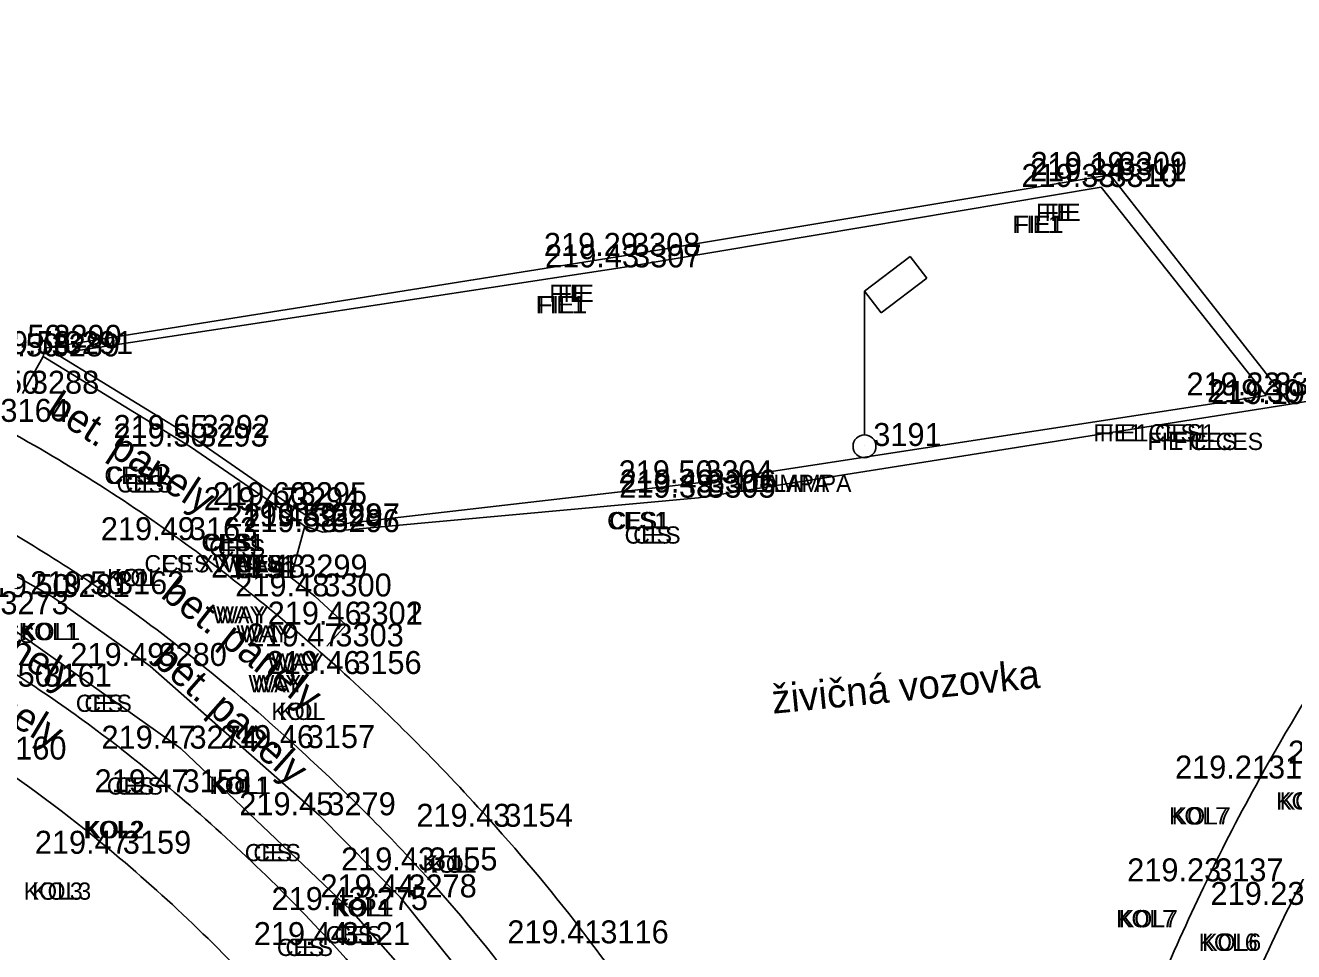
# Model space of a CAD drawing. Extents: x -471047 to -470889, y -1102859 to -1102000.
# Drawn here: x -470937.81 to -470915.74, y -1102016.59 to -1102000.47 of the extents above; entities that cross this region are included whole.
import ezdxf

# ---------------------------------------------------------------- set-up
doc = ezdxf.new("R2010")
doc.units = 0
for name, color, linetype in [('Vrstva 1', 7, 'Continuous'), ('Vrstva 22', 7, 'Continuous'), ('Vrstva 23', 7, 'Continuous'), ('Vrstva 34', 7, 'Continuous'), ('Vrstva 35', 7, 'Continuous'), ('Vrstva 36', 7, 'Continuous'), ('Vrstva 38', 7, 'Continuous'), ('Vrstva 7', 7, 'Continuous'), ('Vrstva 8', 7, 'Continuous')]:
    doc.layers.add(name, color=color, linetype=linetype)

msp = doc.modelspace()

# ---------------------------------------------------------------- linework, layer by layer
at = {"layer": 'Vrstva 1'}
for points in [[(-470924.855, -1102053.304), (-470925.006, -1102047.44), (-470924.123, -1102041.506), (-470922.637, -1102034.36), (-470921.774, -1102030.337), (-470920.687, -1102025.449), (-470919.997, -1102022.703), (-470918.77, -1102018.928), (-470917.254, -1102015.371), (-470916.33, -1102013.583), (-470913.099, -1102008.664), (-470909.896, -1102004.881), (-470905.226, -1102000.466)], [(-470923.521, -1102053.19), (-470923.515, -1102047.615), (-470923.001, -1102043.415), (-470922.299, -1102039.934), (-470921.125, -1102034.455), (-470919.397, -1102026.547), (-470918.535, -1102023.012), (-470917.347, -1102019.378), (-470915.798, -1102015.782), (-470914.449, -1102013.323), (-470911.548, -1102009.097), (-470908.56, -1102005.632), (-470904.267, -1102001.603)], [(-470921.666, -1102053.966), (-470921.608, -1102047.528), (-470921.293, -1102044.721), (-470920.743, -1102041.873), (-470917.58, -1102027.088), (-470916.659, -1102023.359), (-470915.53, -1102020.079), (-470913.952, -1102016.506), (-470912.424, -1102013.741), (-470909.859, -1102010.048), (-470907.058, -1102006.954), (-470903.015, -1102003.355)], [(-470920.134, -1102054.704), (-470920.162, -1102048.671), (-470919.807, -1102044.881), (-470919.4, -1102042.641), (-470916.141, -1102027.446), (-470915.176, -1102023.614), (-470914.148, -1102020.628), (-470912.596, -1102017.149), (-470911.091, -1102014.432), (-470908.431, -1102010.663), (-470905.799, -1102007.808), (-470902.122, -1102004.556)], [(-471040.344, -1102858.385), (-471031.676, -1102846.187), (-471026.357, -1102838.629), (-471023.212, -1102833.975), (-471019.21, -1102827.465), (-471016.861, -1102823.272), (-471013.099, -1102815.912), (-471010.824, -1102810.955), (-471007.329, -1102802.292), (-471005.34, -1102796.515), (-471002.842, -1102787.838), (-471001.3, -1102780.997), (-471000.19, -1102774.713), (-470999.247, -1102768.204), (-470998.794, -1102764.784), (-470997.199, -1102751.812), (-470994.899, -1102732.807), (-470992.551, -1102713.262), (-470990.326, -1102694.887), (-470988.122, -1102676.57), (-470985.812, -1102657.305), (-470983.537, -1102638.407), (-470981.386, -1102620.622), (-470979.843, -1102608.014), (-470976.377, -1102579.253), (-470972.945, -1102550.69), (-470970.475, -1102530.206), (-470967.905, -1102508.801), (-470965.053, -1102485.131), (-470962.734, -1102465.9), (-470960.173, -1102444.812), (-470957.795, -1102425.103), (-470954.965, -1102401.839), (-470953.834, -1102392.574), (-470952.33, -1102379.985), (-470950.744, -1102366.853), (-470948.978, -1102352.106), (-470947.037, -1102335.844), (-470944.949, -1102318.462), (-470944.013, -1102310.745), (-470942.39, -1102297.267), (-470939.519, -1102273.45), (-470937.593, -1102257.43), (-470936.064, -1102244.81), (-470934.114, -1102228.634), (-470931.621, -1102207.856), (-470929.536, -1102190.857), (-470926.572, -1102166.31), (-470924.91, -1102152.663), (-470923.413, -1102140.333), (-470921.923, -1102127.669), (-470921.155, -1102120.084), (-470920.446, -1102109.574), (-470919.912, -1102099.137), (-470919.63, -1102088.981), (-470919.523, -1102081.193), (-470919.563, -1102070.395), (-470919.714, -1102064.236), (-470920.134, -1102054.704), (-470920.462, -1102047.615), (-470920.599, -1102044.52), (-470920.743, -1102041.873), (-470921.125, -1102034.455), (-470921.774, -1102030.337), (-470922.418, -1102027.787), (-470923.734, -1102023.93), (-470924.872, -1102021.434), (-470926.752, -1102018.182), (-470927.953, -1102016.45), (-470929.616, -1102014.424), (-470932.252, -1102011.756), (-470935.111, -1102009.425), (-470938.391, -1102007.371), (-470942.651, -1102005.401)], [(-471041.328, -1102857.18), (-471032.144, -1102844.242), (-471027.583, -1102837.763), (-471024.388, -1102833.028), (-471020.451, -1102826.6), (-471018.089, -1102822.378), (-471014.542, -1102815.445), (-471012.233, -1102810.418), (-471009.247, -1102803.108), (-471006.795, -1102796.098), (-471004.315, -1102787.532), (-471002.782, -1102780.723), (-471001.674, -1102774.458), (-471000.75, -1102768.095), (-471000.28, -1102764.601), (-470998.692, -1102751.741), (-470996.378, -1102732.635), (-470994.028, -1102713.058), (-470991.808, -1102694.749), (-470989.616, -1102676.447), (-470987.284, -1102657.013), (-470985.031, -1102638.272), (-470982.87, -1102620.431), (-470981.334, -1102607.933), (-470977.881, -1102579.263), (-470974.429, -1102550.492), (-470971.964, -1102530.054), (-470969.391, -1102508.607), (-470966.54, -1102484.984), (-470964.231, -1102465.853), (-470961.679, -1102444.752), (-470959.304, -1102425.078), (-470956.455, -1102401.634), (-470955.339, -1102392.489), (-470953.812, -1102379.71), (-470952.249, -1102366.808), (-470950.479, -1102352.023), (-470948.536, -1102335.868), (-470946.426, -1102318.233), (-470945.493, -1102310.531), (-470943.864, -1102297.013), (-470940.984, -1102273.071), (-470939.078, -1102257.195), (-470937.559, -1102244.684), (-470935.592, -1102228.353), (-470933.101, -1102207.653), (-470931.011, -1102190.57), (-470928.046, -1102166.021), (-470926.409, -1102152.578), (-470924.898, -1102140.121), (-470923.427, -1102127.544), (-470922.647, -1102119.826), (-470921.919, -1102109.229), (-470921.42, -1102099.134), (-470921.127, -1102089.016), (-470921.023, -1102081.453), (-470921.061, -1102070.468), (-470921.209, -1102064.314), (-470921.666, -1102053.966), (-470922.156, -1102043.345), (-470922.299, -1102039.934), (-470922.637, -1102034.36), (-470923.091, -1102031.241), (-470923.847, -1102028.247), (-470925.083, -1102024.594), (-470926.222, -1102022.086), (-470928.04, -1102018.943), (-470929.138, -1102017.357), (-470930.929, -1102015.175), (-470933.062, -1102013.049), (-470936.379, -1102010.368), (-470939.169, -1102008.662), (-470942.899, -1102006.906), (-470945.661, -1102005.908)], [(-471043.557, -1102855.955), (-471035.129, -1102844.026), (-471029.872, -1102836.499), (-471026.577, -1102831.578), (-471022.675, -1102825.415), (-471020.123, -1102821.053), (-471016.667, -1102814.59), (-471014.208, -1102809.45), (-471011.177, -1102802.451), (-471008.55, -1102795.333), (-471006.082, -1102787.209), (-471004.464, -1102780.376), (-471003.265, -1102774.167), (-471002.327, -1102767.948), (-471001.636, -1102762.527), (-471000.297, -1102751.605), (-470997.959, -1102732.524), (-470995.602, -1102712.802), (-470993.412, -1102694.623), (-470991.21, -1102676.17), (-470988.891, -1102656.857), (-470986.625, -1102638.083), (-470984.455, -1102620.195), (-470982.936, -1102607.733), (-470979.497, -1102579.223), (-470976.023, -1102550.279), (-470973.554, -1102529.822), (-470970.991, -1102508.497), (-470968.146, -1102484.787), (-470965.835, -1102465.72), (-470963.284, -1102444.529), (-470960.91, -1102424.942), (-470958.043, -1102401.343), (-470956.946, -1102392.356), (-470955.396, -1102379.408), (-470953.851, -1102366.636), (-470952.049, -1102351.733), (-470950.124, -1102335.611), (-470948.034, -1102318.083), (-470947.094, -1102310.328), (-470945.421, -1102296.51), (-470942.58, -1102272.848), (-470940.675, -1102256.948), (-470939.176, -1102244.526), (-470937.187, -1102228.174), (-470934.708, -1102207.467), (-470932.621, -1102190.433), (-470929.634, -1102165.778), (-470928.004, -1102152.415), (-470926.45, -1102139.595), (-470925.003, -1102127.418), (-470924.249, -1102119.695), (-470923.515, -1102109.093), (-470923.018, -1102099.069), (-470922.711, -1102088.911), (-470922.643, -1102081.356), (-470922.797, -1102070.414), (-470923.018, -1102064.454), (-470923.52, -1102053.203), (-470923.823, -1102047.529), (-470924.123, -1102041.506), (-470924.462, -1102037.486), (-470924.934, -1102031.904), (-470925.664, -1102028.672), (-470926.771, -1102025.506), (-470927.959, -1102022.914), (-470929.674, -1102020.028), (-470930.76, -1102018.498), (-470932.447, -1102016.478), (-470935.215, -1102013.816), (-470937.644, -1102011.98), (-470940.381, -1102010.371), (-470943.968, -1102008.669), (-470947.145, -1102007.524), (-470950.874, -1102006.74)], [(-471044.756, -1102855.056), (-471036.376, -1102843.177), (-471031.167, -1102835.741), (-471027.859, -1102830.8), (-471023.934, -1102824.593), (-471021.43, -1102820.312), (-471018.011, -1102813.91), (-471015.536, -1102808.75), (-471012.578, -1102801.897), (-471009.95, -1102794.77), (-471007.561, -1102786.914), (-471005.936, -1102780.074), (-471004.727, -1102773.818), (-471003.828, -1102767.827), (-471003.121, -1102762.345), (-471001.787, -1102751.467), (-470999.446, -1102732.348), (-470997.073, -1102712.539), (-470994.902, -1102694.521), (-470992.696, -1102676.023), (-470990.376, -1102656.68), (-470988.131, -1102638.071), (-470985.947, -1102620.018), (-470984.417, -1102607.512), (-470980.993, -1102579.08), (-470977.514, -1102550.137), (-470975.048, -1102529.649), (-470972.488, -1102508.37), (-470969.618, -1102484.508), (-470967.34, -1102465.669), (-470964.767, -1102444.39), (-470962.402, -1102424.781), (-470959.534, -1102401.193), (-470958.432, -1102392.151), (-470956.883, -1102379.208), (-470955.335, -1102366.424), (-470953.535, -1102351.506), (-470951.606, -1102335.399), (-470949.519, -1102317.94), (-470948.575, -1102310.159), (-470946.889, -1102296.144), (-470944.056, -1102272.618), (-470942.139, -1102256.659), (-470940.657, -1102244.341), (-470938.638, -1102227.749), (-470936.19, -1102207.298), (-470934.102, -1102190.255), (-470931.124, -1102165.639), (-470929.492, -1102152.254), (-470927.915, -1102139.252), (-470926.46, -1102127.103), (-470925.74, -1102119.604), (-470925.012, -1102108.913), (-470924.523, -1102099.054), (-470924.217, -1102088.866), (-470924.148, -1102081.334), (-470924.301, -1102070.391), (-470924.518, -1102064.43), (-470924.97, -1102054.435), (-470925.588, -1102041.569), (-470925.963, -1102035.313), (-470926.405, -1102032.225), (-470927.078, -1102029.198), (-470928.123, -1102026.148), (-470929.318, -1102023.558), (-470930.84, -1102020.97), (-470931.868, -1102019.515), (-470933.443, -1102017.605), (-470936.26, -1102014.885), (-470938.429, -1102013.255), (-470941.213, -1102011.639), (-470944.847, -1102009.927), (-470947.723, -1102008.912), (-470951.444, -1102008.161), (-470954.511, -1102007.931), (-470957.895, -1102008.041)]]:
    msp.add_spline(points, degree=3, dxfattribs=at)
at = {"layer": 'Vrstva 23'}
for p, q in [((-470922.409, -1102004.49), (-470923.204, -1102005.095)), ((-470922.119, -1102004.868), (-470922.409, -1102004.49)), ((-470922.916, -1102005.472), (-470922.119, -1102004.868)), ((-470923.204, -1102005.095), (-470923.204, -1102007.595)), ((-470923.204, -1102005.095), (-470922.916, -1102005.472))]:
    msp.add_line(p, q, dxfattribs=at)
msp.add_circle((-470923.204, -1102007.795), 0.2, dxfattribs=at)
at = {"layer": 'Vrstva 34'}
for p, q in [((-470918.94, -1102003.18), (-470918.94, -1102003.18)), ((-470918.93, -1102003.07), (-470918.93, -1102003.07)), ((-470919.09, -1102003.28), (-470919.09, -1102003.28)), ((-470927.4, -1102004.48), (-470927.4, -1102004.48)), ((-470927.38, -1102004.68), (-470927.38, -1102004.68)), ((-470937.47, -1102006.08), (-470937.47, -1102006.08)), ((-470937.5, -1102006.23), (-470937.5, -1102006.23)), ((-470937.27, -1102006.19), (-470937.27, -1102006.19)), ((-470916.22, -1102006.91), (-470916.22, -1102006.91)), ((-470915.9, -1102007.03), (-470915.9, -1102007.03)), ((-470915.79, -1102007.06), (-470915.79, -1102007.06)), ((-470934.93, -1102007.8), (-470934.93, -1102007.8)), ((-470934.89, -1102007.65), (-470934.89, -1102007.65)), ((-470923.2, -1102007.79), (-470923.2, -1102007.79)), ((-470926.14, -1102008.44), (-470926.14, -1102008.44)), ((-470926.09, -1102008.69), (-470926.09, -1102008.69)), ((-470926.08, -1102008.6), (-470926.08, -1102008.6)), ((-470933.32, -1102008.91), (-470933.32, -1102008.91)), ((-470933.2, -1102008.82), (-470933.2, -1102008.82)), ((-470932.94, -1102009.19), (-470932.94, -1102009.19)), ((-470932.63, -1102009.19), (-470932.63, -1102009.19)), ((-470932.63, -1102009.29), (-470932.63, -1102009.29)), ((-470935.11, -1102009.43), (-470935.11, -1102009.43)), ((-470933.19, -1102010.08), (-470933.19, -1102010.08)), ((-470937.33, -1102010.42), (-470937.33, -1102010.42)), ((-470936.38, -1102010.37), (-470936.38, -1102010.37)), ((-470932.77, -1102010.41), (-470932.77, -1102010.41)), ((-470932.23, -1102010.9), (-470932.23, -1102010.9)), ((-470932.23, -1102010.9), (-470932.23, -1102010.9)), ((-470932.56, -1102011.28), (-470932.56, -1102011.28)), ((-470935.64, -1102011.62), (-470935.64, -1102011.62)), ((-470932.25, -1102011.76), (-470932.25, -1102011.76)), ((-470937.64, -1102011.98), (-470937.64, -1102011.98)), ((-470935.1, -1102013.06), (-470935.1, -1102013.06)), ((-470933.06, -1102013.05), (-470933.06, -1102013.05)), ((-470916.33, -1102013.58), (-470916.33, -1102013.58)), ((-470935.22, -1102013.82), (-470935.22, -1102013.82)), ((-470932.7, -1102014.22), (-470932.7, -1102014.22)), ((-470929.62, -1102014.42), (-470929.62, -1102014.42)), ((-470936.26, -1102014.89), (-470936.26, -1102014.89)), ((-470930.93, -1102015.18), (-470930.93, -1102015.18)), ((-470917.25, -1102015.37), (-470917.25, -1102015.37)), ((-470931.29, -1102015.65), (-470931.29, -1102015.65)), ((-470915.8, -1102015.78), (-470915.8, -1102015.78)), ((-470932.14, -1102015.87), (-470932.14, -1102015.87)), ((-470927.95, -1102016.45), (-470927.95, -1102016.45)), ((-470932.45, -1102016.48), (-470932.45, -1102016.48))]:
    msp.add_line(p, q, dxfattribs=at)
at = {"layer": 'Vrstva 7'}
for p, q in [((-470927.38, -1102004.677), (-470919.087, -1102003.285)), ((-470919.087, -1102003.285), (-470916.216, -1102006.909)), ((-470937.272, -1102006.188), (-470927.38, -1102004.677)), ((-470937.272, -1102006.188), (-470934.889, -1102007.645)), ((-470926.144, -1102008.437), (-470916.216, -1102006.909)), ((-470934.889, -1102007.645), (-470933.204, -1102008.816)), ((-470932.632, -1102009.187), (-470926.144, -1102008.437)), ((-470933.204, -1102008.816), (-470932.632, -1102009.187))]:
    msp.add_line(p, q, dxfattribs=at)
at = {"layer": 'Vrstva 8'}
for p, q in [((-470927.4, -1102004.48), (-470918.926, -1102003.068)), ((-470918.926, -1102003.068), (-470915.795, -1102007.059)), ((-470937.468, -1102006.084), (-470927.4, -1102004.48)), ((-470937.496, -1102006.231), (-470937.468, -1102006.084)), ((-470937.857, -1102006.875), (-470937.496, -1102006.231)), ((-470937.496, -1102006.231), (-470934.933, -1102007.804)), ((-470915.795, -1102007.059), (-470912.759, -1102006.555)), ((-470926.09, -1102008.693), (-470915.795, -1102007.059)), ((-470934.933, -1102007.804), (-470933.318, -1102008.913)), ((-470937.333, -1102010.417), (-470940.656, -1102008.531)), ((-470932.633, -1102009.289), (-470926.09, -1102008.693)), ((-470933.318, -1102008.913), (-470932.942, -1102009.187)), ((-470932.942, -1102009.187), (-470933.185, -1102010.081)), ((-470932.633, -1102009.289), (-470932.942, -1102009.187)), ((-470933.185, -1102010.081), (-470932.769, -1102010.405)), ((-470935.636, -1102011.624), (-470937.333, -1102010.417)), ((-470932.769, -1102010.405), (-470932.23, -1102010.903)), ((-470938.394, -1102010.719), (-470935.102, -1102013.056)), ((-470932.227, -1102010.903), (-470932.563, -1102011.278)), ((-470932.23, -1102010.903), (-470932.227, -1102010.903)), ((-470932.697, -1102014.215), (-470935.636, -1102011.624)), ((-470935.102, -1102013.056), (-470932.142, -1102015.871)), ((-470931.287, -1102015.645), (-470932.697, -1102014.215)), ((-470929.982, -1102017.262), (-470931.287, -1102015.645)), ((-470932.142, -1102015.871), (-470930.554, -1102017.673))]:
    msp.add_line(p, q, dxfattribs=at)

# ---------------------------------------------------------------- texts
at = {"layer": 'Vrstva 22'}
for s, rotation, p in [('bet. panely', 327.2005, (-470937.466, -1102007.227)), ('bet. panely', 328.7683, (-470939.903, -1102010.396)), ('bet. panely', 321.961, (-470935.471, -1102010.414)), ('bet. panely', 328.7683, (-470940.141, -1102011.383)), ('bet. panely', 318.5995, (-470935.619, -1102011.552)), ('živičná vozovka', 5.5318, (-470924.796, -1102012.452))]:
    msp.add_text(s, height=0.5, rotation=rotation, dxfattribs=at).set_placement(p)
at = {"layer": 'Vrstva 35'}
for s, p in [('FIE', (-470920.218, -1102003.87)), ('FIE', (-470920.069, -1102003.87)), ('FIE1', (-470920.632, -1102004.08)), ('FIE1', (-470920.59, -1102004.08)), ('FIE', (-470928.688, -1102005.28)), ('FIE', (-470928.539, -1102005.28)), ('FIE1', (-470928.922, -1102005.48)), ('FIE1', (-470928.88, -1102005.48)), ('FIE1 CES1', (-470919.22, -1102007.71)), ('FIE1 CES1', (-470919.112, -1102007.71)), ('FIE CES', (-470918.279, -1102007.86)), ('FIE CES', (-470917.829, -1102007.86)), ('CES1', (-470936.432, -1102008.45)), ('CES1', (-470936.39, -1102008.45)), ('CES', (-470936.219, -1102008.6)), ('CES', (-470936.069, -1102008.6)), ('LLAMPA', (-470925.4, -1102008.59)), ('LLAMPA', (-470925.014, -1102008.59)), ('CES1', (-470927.682, -1102009.24)), ('CES1', (-470927.64, -1102009.24)), ('CES1', (-470934.742, -1102009.62)), ('CES1', (-470934.7, -1102009.62)), ('CES', (-470927.379, -1102009.49)), ('CES', (-470927.229, -1102009.49)), ('CES', (-470934.609, -1102009.71)), ('CES', (-470934.459, -1102009.71)), ('CES XWAY', (-470935.734, -1102009.99)), ('CES XWAY', (-470935.429, -1102009.99)), ('CES1', (-470934.172, -1102009.99)), ('CES1', (-470934.172, -1102010.09)), ('CES1', (-470934.13, -1102009.99)), ('CES1', (-470934.13, -1102010.09)), ('KOL', (-470936.385, -1102010.23)), ('KOL', (-470936.249, -1102010.23)), ('WAY', (-470934.554, -1102010.88)), ('WAY', (-470934.484, -1102010.88)), ('CES', (-470938.469, -1102011.22)), ('KOL1', (-470937.922, -1102011.17)), ('KOL1', (-470937.88, -1102011.17)), ('WAY', (-470934.134, -1102011.21)), ('WAY', (-470934.064, -1102011.21)), ('WAY', (-470933.594, -1102011.7)), ('WAY', (-470933.594, -1102011.7)), ('WAY', (-470933.524, -1102011.7)), ('WAY', (-470933.524, -1102011.7)), ('WAY', (-470933.924, -1102012.08)), ('WAY', (-470933.854, -1102012.08)), ('CES', (-470936.929, -1102012.42)), ('CES', (-470936.779, -1102012.42)), ('KOL', (-470933.525, -1102012.56)), ('KOL', (-470933.389, -1102012.56)), ('CES', (-470936.389, -1102013.86)), ('CES', (-470936.239, -1102013.86)), ('KOL1', (-470934.602, -1102013.85)), ('KOL1', (-470934.56, -1102013.85)), ('KOL6', (-470916.039, -1102014.12)), ('KOL6', (-470915.977, -1102014.12)), ('KOL7', (-470917.905, -1102014.38)), ('KOL7', (-470917.857, -1102014.38)), ('KOL2', (-470936.795, -1102014.62)), ('KOL2', (-470936.761, -1102014.62)), ('CES', (-470933.989, -1102015.02)), ('CES', (-470933.839, -1102015.02)), ('KOL', (-470930.895, -1102015.22)), ('KOL', (-470930.759, -1102015.22)), ('KOL3', (-470937.835, -1102015.69)), ('KOL3', (-470937.688, -1102015.69)), ('KOL1', (-470932.472, -1102015.98)), ('KOL1', (-470932.43, -1102015.98)), ('KOL7', (-470918.825, -1102016.17)), ('KOL7', (-470918.777, -1102016.17)), ('CES', (-470932.579, -1102016.45)), ('CES', (-470932.429, -1102016.45)), ('CES', (-470933.429, -1102016.67)), ('CES', (-470933.279, -1102016.67)), ('KOL6', (-470917.389, -1102016.58)), ('KOL6', (-470917.327, -1102016.58))]:
    msp.add_text(s, height=0.3, dxfattribs=at).set_placement(p)
at = {"layer": 'Vrstva 36'}
for s, p in [(' 3311', (-470918.94, -1102003.18)), (' 3309', (-470918.93, -1102003.07)), (' 3310', (-470919.09, -1102003.28)), (' 3308', (-470927.4, -1102004.48)), (' 3307', (-470927.38, -1102004.68)), (' 3289', (-470937.5, -1102006.23)), (' 3290', (-470937.47, -1102006.08)), (' 3291', (-470937.27, -1102006.19)), (' 3288', (-470937.86, -1102006.88)), (' 3313', (-470916.22, -1102006.91)), (' 3164', (-470938.39, -1102007.37)), (' 3293', (-470934.93, -1102007.8)), (' 3292', (-470934.89, -1102007.65)), (' 3191', (-470923.2, -1102007.79)), (' 3304', (-470926.14, -1102008.44)), (' 3305', (-470926.09, -1102008.69)), (' 3306', (-470926.08, -1102008.6)), (' 3294', (-470933.32, -1102008.91)), (' 3295', (-470933.2, -1102008.82)), (' 3298', (-470932.94, -1102009.19)), (' 3297', (-470932.63, -1102009.19)), (' 3296', (-470932.63, -1102009.29)), (' 3163', (-470935.11, -1102009.43)), (' 3299', (-470933.19, -1102010.08)), (' 3281', (-470937.33, -1102010.42)), (' 3162', (-470936.38, -1102010.37)), (' 3300', (-470932.77, -1102010.41)), (' 3273', (-470938.39, -1102010.72)), (' 3301', (-470932.23, -1102010.9)), (' 3302', (-470932.23, -1102010.9)), (' 3303', (-470932.56, -1102011.28)), (' 3280', (-470935.64, -1102011.62)), (' 3156', (-470932.25, -1102011.76)), (' 3161', (-470937.64, -1102011.98)), (' 3274', (-470935.1, -1102013.06)), (' 3157', (-470933.06, -1102013.05)), (' 3160', (-470938.43, -1102013.25)), (' 3138', (-470916.33, -1102013.58)), (' 3158', (-470935.22, -1102013.82)), (' 3279', (-470932.7, -1102014.22)), (' 3154', (-470929.62, -1102014.42)), (' 3159', (-470936.26, -1102014.89)), (' 3155', (-470930.93, -1102015.18)), (' 3137', (-470917.25, -1102015.37)), (' 3278', (-470931.29, -1102015.65)), (' 3275', (-470932.14, -1102015.87)), (' 3121', (-470932.45, -1102016.48)), (' 3116', (-470927.95, -1102016.45))]:
    msp.add_text(s, height=0.4, dxfattribs=at).set_placement(p)
at = {"layer": 'Vrstva 38'}
for s, p in [('219.34 ', (-470920.322, -1102003.18)), ('219.19 ', (-470920.314, -1102003.07)), ('219.33 ', (-470920.473, -1102003.28)), ('219.29 ', (-470928.784, -1102004.48)), ('219.43 ', (-470928.763, -1102004.68)), ('219.50 ', (-470938.843, -1102006.23)), ('219.50 ', (-470938.813, -1102006.08)), ('219.58 ', (-470938.654, -1102006.19)), ('219.50 ', (-470939.203, -1102006.88)), ('219.32 ', (-470917.601, -1102006.91)), ('219.30 ', (-470917.243, -1102007.03)), ('219.19 ', (-470917.174, -1102007.06)), ('219.65 ', (-470936.274, -1102007.65)), ('219.50 ', (-470936.273, -1102007.8)), ('219.50 ', (-470927.483, -1102008.44)), ('219.38 ', (-470927.474, -1102008.69)), ('219.49 ', (-470927.464, -1102008.6)), ('219.47 ', (-470934.703, -1102008.91)), ('219.60 ', (-470934.543, -1102008.82)), ('219.48 ', (-470934.324, -1102009.19)), ('219.59 ', (-470934.014, -1102009.19)), ('219.58 ', (-470934.014, -1102009.29)), ('219.49 ', (-470936.494, -1102009.43)), ('219.48 ', (-470934.574, -1102010.08)), ('219.50 ', (-470938.673, -1102010.42)), ('219.50 ', (-470937.723, -1102010.37)), ('219.48 ', (-470934.154, -1102010.41)), ('219.46 ', (-470933.59, -1102010.9)), ('219.46 ', (-470933.59, -1102010.9)), ('219.47 ', (-470933.943, -1102011.28)), ('219.49 ', (-470937.024, -1102011.62)), ('219.46 ', (-470933.61, -1102011.76)), ('219.50 ', (-470938.983, -1102011.98)), ('219.47 ', (-470936.483, -1102013.06)), ('219.46 ', (-470934.42, -1102013.05)), ('219.19 ', (-470915.834, -1102013.32)), ('219.21 ', (-470917.8, -1102013.58)), ('219.47 ', (-470936.603, -1102013.82)), ('219.45 ', (-470934.084, -1102014.22)), ('219.43 ', (-470931.003, -1102014.42)), ('219.47 ', (-470937.643, -1102014.89)), ('219.43 ', (-470932.313, -1102015.18)), ('219.23 ', (-470918.633, -1102015.37)), ('219.44 ', (-470932.672, -1102015.65)), ('219.43 ', (-470933.523, -1102015.87)), ('219.23 ', (-470917.183, -1102015.78)), ('219.44 ', (-470933.832, -1102016.48)), ('219.41 ', (-470929.42, -1102016.45))]:
    msp.add_text(s, height=0.4, dxfattribs=at).set_placement(p)

doc.saveas('drawing.dxf')
